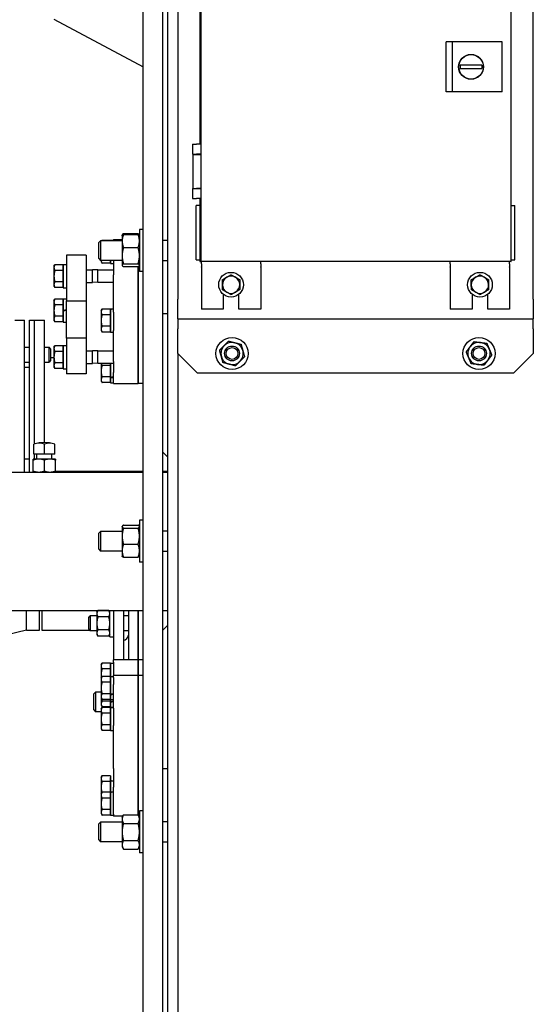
# Model space of a CAD drawing. Header units: inches. Extents: x 5 to 1128, y -85 to 748.
# Tile 274 of 656: x 375 to 388, y 212 to 237. Entities that reach past the tile are written whole.
import ezdxf

# ---------------------------------------------------------------- set-up
doc = ezdxf.new("R2010")
doc.units = ezdxf.units.IN
doc.header["$LTSCALE"] = 32
doc.header["$MEASUREMENT"] = 0
doc.layers.add('Visible (ANSI)', color=7, linetype='Continuous', lineweight=30)

msp = doc.modelspace()

# ---------------------------------------------------------------- linework, layer by layer
at = {"layer": 'Visible (ANSI)'}
for p, q in [((378.78063, 194.29617), (378.78063, 253.79617)), ((378.15563, 207.04617), (378.15563, 242.16095)), ((379.03063, 241.92117), (379.03063, 230.17117)), ((388.03063, 230.17117), (388.03063, 241.92117)), ((378.65563, 207.04617), (378.65563, 241.77468)), ((379.6273, 231.12605), (379.6273, 240.96857)), ((387.46194, 240.96857), (387.46194, 231.12605)), ((387.46725, 231.12605), (387.46725, 240.96857)), ((379.59323, 238.004), (379.59323, 234.09062)), ((375.89481, 237.25304), (378.15563, 236.04617)), ((385.9836, 236.67723), (385.82612, 236.67723)), ((385.82612, 235.41739), (385.82612, 236.67723)), ((387.24344, 236.67723), (385.9836, 236.67723)), ((385.9836, 235.41739), (385.9836, 236.67723)), ((387.24344, 235.41739), (387.24344, 236.67723)), ((386.18045, 236.08668), (386.18045, 236.00794)), ((386.73163, 236.08668), (386.18045, 236.08668)), ((386.18045, 236.00794), (386.73163, 236.00794)), ((386.73163, 236.08668), (386.73163, 236.00794)), ((385.9836, 235.41739), (385.82612, 235.41739)), ((387.24344, 235.41739), (385.9836, 235.41739)), ((379.40525, 234.09062), (379.50969, 234.09062)), ((379.40525, 234.09062), (379.40525, 233.83668)), ((379.6273, 234.09062), (379.50969, 234.09062)), ((379.40525, 233.83668), (379.50969, 233.83668)), ((379.41588, 233.82979), (379.62337, 233.82979)), ((379.41588, 233.82979), (379.41588, 232.97349)), ((379.46214, 233.83668), (379.46214, 233.82979)), ((379.6273, 233.83668), (379.50969, 233.83668)), ((379.58458, 233.83668), (379.58458, 233.82979)), ((379.6273, 233.82979), (379.62337, 233.82979)), ((379.62337, 232.97349), (379.62337, 233.82979)), ((379.40525, 232.9666), (379.50969, 232.9666)), ((379.40525, 232.9666), (379.40525, 232.71267)), ((379.41588, 232.97349), (379.62337, 232.97349)), ((379.46214, 232.97349), (379.46214, 232.9666)), ((379.6273, 232.9666), (379.50969, 232.9666)), ((379.58458, 232.97349), (379.58458, 232.9666)), ((379.6273, 232.97349), (379.62337, 232.97349)), ((379.40525, 232.71267), (379.50969, 232.71267)), ((379.6273, 232.71267), (379.50969, 232.71267)), ((379.59323, 232.71267), (379.59323, 231.12605)), ((379.59323, 232.53845), (379.49481, 232.53845)), ((379.49481, 232.40845), (379.49481, 232.53845)), ((379.49481, 231.29274), (379.49481, 232.40845)), ((387.46725, 232.53845), (387.56567, 232.53845)), ((387.56567, 232.40845), (387.56567, 232.53845)), ((387.56567, 231.29274), (387.56567, 232.40845)), ((378.06183, 231.93085), (378.06183, 230.86835)), ((378.15563, 231.93085), (378.06183, 231.93085)), ((377.11187, 231.6496), (377.11496, 231.65495)), ((377.32763, 231.65495), (377.11496, 231.65495)), ((377.32763, 231.6496), (377.32763, 231.65927)), ((377.32763, 231.65927), (377.40563, 231.65927)), ((377.32763, 231.65495), (377.32763, 231.6496)), ((377.40563, 231.67877), (377.40563, 231.65547)), ((377.40563, 231.67877), (377.62383, 231.67877)), ((377.40563, 231.6496), (377.40563, 231.65547)), ((377.62383, 231.7746), (377.62717, 231.78039)), ((377.62383, 231.7746), (377.62383, 231.64065)), ((377.62717, 231.78039), (377.65733, 231.83262)), ((377.65733, 231.83262), (378.02834, 231.83262)), ((377.65733, 231.8065), (378.02834, 231.8065)), ((378.05849, 231.78039), (378.02834, 231.83262)), ((378.06183, 231.7746), (378.05849, 231.78039)), ((378.78063, 231.6571), (378.65563, 231.6571)), ((377.03063, 231.60241), (377.07641, 231.6496)), ((377.03063, 231.19679), (377.03063, 231.60241)), ((377.07641, 231.6496), (377.07641, 231.1496)), ((377.62383, 231.6496), (377.07641, 231.6496)), ((377.62383, 231.64065), (377.62383, 231.27135)), ((377.65733, 231.47479), (378.02834, 231.47479)), ((376.21167, 231.28023), (376.21167, 230.12722)), ((376.71167, 231.28023), (376.21167, 231.28023)), ((376.71167, 231.28023), (376.71167, 230.12722)), ((377.03063, 231.19679), (377.07641, 231.1496)), ((377.62383, 231.27135), (377.62383, 231.0303)), ((379.49481, 231.16274), (379.49481, 231.29274)), ((379.49481, 231.16274), (379.59323, 231.16274)), ((387.46725, 231.16274), (387.56567, 231.16274)), ((387.56567, 231.16274), (387.56567, 231.29274)), ((375.89866, 231.00298), (375.92023, 231.04033)), ((375.89866, 231.00298), (375.89866, 230.96847)), ((375.89866, 230.96847), (375.89866, 230.75097)), ((376.13366, 231.04164), (375.92099, 231.04164)), ((376.13366, 231.04164), (376.13366, 230.96847)), ((376.13366, 231.00298), (376.13367, 231.00298)), ((376.13366, 230.96847), (376.13366, 230.8953)), ((376.13367, 230.45998), (376.13367, 231.04598)), ((376.13367, 231.04598), (376.21167, 231.04598)), ((376.71167, 230.91498), (376.86977, 230.91498)), ((376.86977, 230.59098), (376.86977, 230.91498)), ((377.00867, 230.90923), (376.86977, 230.91498)), ((377.00867, 230.59673), (377.00867, 230.90923)), ((377.00867, 230.90923), (377.40563, 230.90923)), ((377.62383, 231.1496), (377.07641, 231.1496)), ((377.09263, 231.1496), (377.09263, 231.11627)), ((377.09263, 231.11627), (377.11496, 231.0776)), ((377.32763, 231.0776), (377.11496, 231.0776)), ((377.32763, 231.1496), (377.32763, 231.0776)), ((377.32763, 231.07327), (377.32763, 231.1496)), ((377.32763, 231.11627), (377.32763, 231.11627)), ((377.32763, 231.07327), (377.40563, 231.07327)), ((377.40563, 231.1496), (377.40563, 230.78913)), ((377.62383, 231.0303), (377.62383, 231.0246)), ((377.62383, 231.0246), (377.62717, 231.01882)), ((377.65733, 231.0679), (378.02834, 231.0679)), ((377.65733, 230.9927), (378.02834, 230.9927)), ((378.03063, 230.9941), (378.03063, 230.78913)), ((378.03063, 230.78913), (378.03063, 230.9941)), ((378.06183, 231.0246), (378.05849, 231.01882)), ((378.78063, 231.1421), (378.65563, 231.1421)), ((379.59323, 231.12605), (379.61769, 231.12605)), ((379.6273, 231.13566), (379.61769, 231.12605)), ((379.6273, 231.12605), (379.61769, 231.12605)), ((387.46194, 231.12605), (379.6273, 231.12605)), ((379.63063, 231.06217), (379.63063, 231.12605)), ((379.63063, 231.06217), (379.63063, 230.98787)), ((379.63063, 230.97848), (379.63063, 230.98787)), ((379.63063, 230.97848), (379.63063, 229.91345)), ((381.13063, 231.06217), (381.13063, 231.12605)), ((381.13063, 231.06217), (381.13063, 230.98787)), ((381.13063, 230.97848), (381.13063, 230.98787)), ((381.13063, 230.97848), (381.13063, 229.91345)), ((385.92985, 231.06217), (385.92985, 231.12605)), ((385.92985, 231.06217), (385.92985, 230.98787)), ((385.92985, 230.97848), (385.92985, 230.98787)), ((385.92985, 230.97848), (385.92985, 229.91345)), ((387.42985, 231.06217), (387.42985, 231.12605)), ((387.42985, 231.06217), (387.42985, 230.98787)), ((387.42985, 230.97848), (387.42985, 230.98787)), ((387.42985, 230.97848), (387.42985, 229.91345)), ((387.46194, 231.12605), (387.46725, 231.12605)), ((375.89866, 230.75097), (375.89866, 230.53547)), ((376.13366, 230.8953), (375.92099, 230.8953)), ((376.13366, 230.8953), (376.13366, 230.75097)), ((376.13366, 230.75097), (376.13366, 230.60664)), ((377.40563, 229.8379), (377.40563, 230.78913)), ((378.03063, 229.8379), (378.03063, 230.78913)), ((378.03063, 230.78913), (378.03063, 229.8379)), ((378.15563, 230.86835), (378.06183, 230.86835)), ((375.89866, 230.53547), (375.89866, 230.50298)), ((375.89866, 230.50298), (375.92023, 230.46562)), ((376.13366, 230.60664), (375.92099, 230.60664)), ((376.13366, 230.46431), (375.92099, 230.46431)), ((376.13366, 230.60664), (376.13366, 230.53547)), ((376.13366, 230.53547), (376.13366, 230.46431)), ((376.13366, 230.50298), (376.13367, 230.50298)), ((376.13367, 230.45998), (376.21167, 230.45998)), ((376.71167, 230.59098), (376.86977, 230.59098)), ((377.00867, 230.59673), (376.86977, 230.59098)), ((377.00867, 230.59673), (377.40563, 230.59673)), ((375.89866, 230.13373), (375.92023, 230.17108)), ((376.13366, 230.1724), (375.92099, 230.1724)), ((376.13366, 230.1724), (376.13366, 230.09923)), ((376.13367, 229.88615), (376.13367, 230.17673)), ((376.13367, 230.17673), (376.21167, 230.17673)), ((379.03063, 229.67117), (379.03063, 230.17117)), ((380.18378, 230.29346), (380.18378, 229.91345)), ((380.57748, 229.91345), (380.57748, 230.29346)), ((386.483, 230.2941), (386.483, 229.91345)), ((386.8767, 229.91345), (386.8767, 230.29283)), ((388.03063, 230.17117), (388.03063, 229.67117)), ((375.89866, 230.13373), (375.89866, 230.09923)), ((375.89866, 230.09923), (375.89866, 229.88172)), ((376.13366, 230.02606), (375.92099, 230.02606)), ((376.13366, 230.13373), (376.13367, 230.13373)), ((376.13366, 230.09923), (376.13366, 230.02606)), ((376.13366, 230.02606), (376.13366, 229.88172)), ((376.21167, 229.18511), (376.21167, 230.12722)), ((376.21167, 230.12722), (376.71167, 230.12722)), ((376.71167, 230.12722), (376.71167, 229.18511)), ((377.09263, 229.87771), (377.11496, 229.91639)), ((377.32763, 229.91639), (377.11496, 229.91639)), ((377.32763, 229.92068), (377.32763, 229.92071)), ((377.32763, 229.92071), (377.35034, 229.92071)), ((377.32763, 229.91977), (377.32763, 229.92068)), ((377.32763, 229.33471), (377.32763, 229.91977)), ((377.32763, 229.91639), (377.32763, 229.84422)), ((380.18378, 229.91345), (379.63063, 229.91345)), ((381.13063, 229.91345), (380.57748, 229.91345)), ((386.483, 229.91345), (385.92985, 229.91345)), ((387.42985, 229.91345), (386.8767, 229.91345)), ((375.89866, 229.88172), (375.89866, 229.66623)), ((375.89866, 229.66623), (375.89866, 229.63373)), ((376.13366, 229.73739), (375.92099, 229.73739)), ((376.13366, 229.88172), (376.13366, 229.73739)), ((376.13366, 229.73739), (376.13366, 229.66623)), ((376.13366, 229.66623), (376.13366, 229.59507)), ((376.13367, 229.88521), (376.13367, 229.88615)), ((376.13367, 229.86664), (376.13367, 229.88521)), ((376.13367, 229.59073), (376.13367, 229.86664)), ((377.09263, 229.87771), (377.09263, 229.84422)), ((377.09263, 229.84422), (377.09263, 229.62771)), ((377.32763, 229.77205), (377.11496, 229.77205)), ((377.32763, 229.87771), (377.32763, 229.87771)), ((377.32763, 229.84422), (377.32763, 229.77205)), ((377.32763, 229.77205), (377.32763, 229.62771)), ((377.40563, 229.8379), (377.40563, 229.38056)), ((378.03063, 229.8379), (378.03063, 229.38056)), ((378.03063, 229.38056), (378.03063, 229.8379)), ((378.78063, 229.79617), (378.65563, 229.79617)), ((379.03063, 229.67117), (379.03063, 229.42117)), ((379.03063, 229.67117), (388.03063, 229.67117)), ((388.03063, 229.42117), (388.03063, 229.67117)), ((374.90563, 229.63511), (375.15563, 229.63511)), ((375.15563, 225.79617), (375.15563, 229.63511)), ((375.28063, 225.79617), (375.28063, 229.63511)), ((375.28063, 229.63511), (375.40563, 229.63511)), ((375.40563, 226.50832), (375.40563, 229.63511)), ((375.40563, 229.63511), (375.65563, 229.63511)), ((375.40563, 226.50832), (375.40563, 229.63511)), ((375.65563, 226.54217), (375.65563, 229.63511)), ((375.89866, 229.63373), (375.92023, 229.59638)), ((376.13366, 229.59507), (375.92099, 229.59507)), ((376.13366, 229.63373), (376.13367, 229.63373)), ((376.13367, 229.59073), (376.21167, 229.59073)), ((377.09263, 229.62771), (377.09263, 229.4112)), ((377.09263, 229.4112), (377.09263, 229.37771)), ((377.32763, 229.48337), (377.11496, 229.48337)), ((377.32763, 229.62771), (377.32763, 229.48337)), ((377.32763, 229.48337), (377.32763, 229.4112)), ((377.32763, 229.4112), (377.32763, 229.33904)), ((379.03063, 228.79617), (379.03063, 229.42117)), ((388.03063, 229.42117), (388.03063, 228.79617)), ((376.21167, 229.18511), (376.21167, 228.28023)), ((376.71167, 229.18511), (376.21167, 229.18511)), ((376.71167, 229.18511), (376.71167, 228.28023)), ((377.09263, 229.37771), (377.11496, 229.33904)), ((377.32763, 229.33904), (377.11496, 229.33904)), ((377.32763, 229.37771), (377.32763, 229.37771)), ((377.32763, 229.33471), (377.40563, 229.33471)), ((377.40563, 228.59391), (377.40563, 229.38056)), ((378.03063, 228.59391), (378.03063, 229.38056)), ((378.03063, 229.38056), (378.03063, 228.59391)), ((375.15563, 228.95213), (375.28063, 228.95213)), ((375.65563, 228.95213), (375.77447, 228.95213)), ((375.77447, 228.57713), (375.77447, 228.95213)), ((375.81163, 228.91379), (375.77447, 228.95213)), ((375.81163, 228.91379), (375.81163, 228.61547)), ((375.89866, 228.95399), (375.92023, 228.99135)), ((375.89866, 228.95399), (375.89866, 228.91949)), ((375.89866, 228.91949), (375.89866, 228.70199)), ((376.13366, 228.99266), (375.92099, 228.99266)), ((376.13366, 228.99266), (376.13366, 228.91949)), ((376.13366, 228.95399), (376.13367, 228.95399)), ((376.13366, 228.91949), (376.13366, 228.84632)), ((376.13367, 228.41099), (376.13367, 228.99699)), ((376.13367, 228.99699), (376.21167, 228.99699)), ((375.81163, 228.69761), (375.89866, 228.69761)), ((375.89866, 228.70199), (375.89866, 228.48649)), ((376.13366, 228.84632), (375.92099, 228.84632)), ((376.13366, 228.84632), (376.13366, 228.70199)), ((376.13366, 228.70199), (376.13366, 228.55765)), ((376.71167, 228.86599), (376.86977, 228.86599)), ((376.86977, 228.54199), (376.86977, 228.86599)), ((377.00867, 228.86024), (376.86977, 228.86599)), ((377.00867, 228.54774), (377.00867, 228.86024)), ((377.00867, 228.86024), (377.40563, 228.86024)), ((379.03063, 228.79617), (379.03063, 194.29617)), ((379.53063, 228.29617), (379.03063, 228.79617)), ((388.03063, 228.79617), (387.53063, 228.29617)), ((375.15563, 228.57713), (375.28063, 228.57713)), ((375.15563, 228.44761), (375.28063, 228.44761)), ((375.65563, 228.57713), (375.77447, 228.57713)), ((375.81163, 228.61547), (375.77447, 228.57713)), ((375.89866, 228.48649), (375.89866, 228.45399)), ((375.89866, 228.45399), (375.92023, 228.41664)), ((376.13366, 228.55765), (375.92099, 228.55765)), ((376.13366, 228.41533), (375.92099, 228.41533)), ((376.13366, 228.55765), (376.13366, 228.48649)), ((376.13366, 228.48649), (376.13366, 228.41533)), ((376.13366, 228.45399), (376.13367, 228.45399)), ((376.71167, 228.54199), (376.86977, 228.54199)), ((377.00867, 228.54774), (376.86977, 228.54199)), ((377.00867, 228.54774), (377.40563, 228.54774)), ((377.09263, 228.54774), (377.09263, 228.34672)), ((377.32763, 228.49106), (377.11496, 228.49106)), ((377.32763, 228.54774), (377.32763, 228.49106)), ((377.32763, 228.19676), (377.32763, 228.54774)), ((377.32763, 228.49106), (377.32763, 228.34672)), ((377.40563, 228.59391), (377.40563, 228.31449)), ((378.03063, 228.59391), (378.03063, 228.31449)), ((378.03063, 228.31449), (378.03063, 228.59391)), ((376.13367, 228.41099), (376.21167, 228.41099)), ((376.71167, 228.28023), (376.21167, 228.28023)), ((377.09263, 228.34672), (377.09263, 228.13021)), ((377.32763, 228.20238), (377.11496, 228.20238)), ((377.32763, 228.34672), (377.32763, 228.20238)), ((377.32763, 228.20238), (377.32763, 228.13021)), ((377.32763, 228.18034), (377.32763, 228.19676)), ((377.32763, 228.05372), (377.32763, 228.18034)), ((377.40563, 228.04135), (377.40563, 228.31449)), ((378.03063, 228.04135), (378.03063, 228.31449)), ((378.03063, 228.31449), (378.03063, 228.04135)), ((387.53063, 228.29617), (379.53063, 228.29617)), ((377.09263, 228.13021), (377.09263, 228.09672)), ((377.09263, 228.09672), (377.11496, 228.05804)), ((377.32763, 228.05804), (377.11496, 228.05804)), ((377.32763, 228.13021), (377.32763, 228.05804)), ((377.32763, 228.09672), (377.32763, 228.09672)), ((377.32763, 228.05372), (377.40563, 228.05372)), ((377.40563, 228.04135), (377.40563, 228.03422)), ((377.40563, 228.03422), (378.03063, 228.03422)), ((378.03063, 228.04135), (378.03063, 228.03422)), ((378.03063, 228.03422), (378.03063, 228.04135)), ((378.15563, 228.03422), (378.03063, 228.03422)), ((375.39047, 226.24917), (375.39047, 226.50399)), ((375.65563, 226.24917), (375.65563, 226.50399)), ((375.9208, 226.24917), (375.9208, 226.50399)), ((375.52305, 226.24917), (375.39047, 226.24917)), ((375.40563, 226.12417), (375.40563, 226.24917)), ((375.40563, 226.12417), (375.40563, 226.24917)), ((375.46813, 226.12417), (375.46813, 226.24917)), ((375.65563, 226.24917), (375.52305, 226.24917)), ((375.78822, 226.24917), (375.65563, 226.24917)), ((375.9208, 226.24917), (375.78822, 226.24917)), ((375.84313, 226.12417), (375.84313, 226.24917)), ((378.65563, 226.29617), (378.78063, 226.17117)), ((375.15563, 226.12988), (375.28063, 226.12988)), ((375.51488, 226.12417), (375.37413, 226.12417)), ((375.37413, 225.82131), (375.37413, 226.09903)), ((375.79638, 226.12417), (375.51488, 226.12417)), ((375.65563, 225.82131), (375.65563, 226.09903)), ((375.93713, 226.12417), (375.79638, 226.12417)), ((375.93713, 225.82131), (375.93713, 226.09903)), ((374.30208, 225.79617), (375.37413, 225.79617)), ((375.37413, 225.79617), (375.51488, 225.79617)), ((375.46813, 225.79254), (375.46813, 225.79617)), ((375.51488, 225.79617), (375.79638, 225.79617)), ((375.79638, 225.79617), (375.93713, 225.79617)), ((375.84313, 225.79254), (375.84313, 225.79617)), ((375.93713, 225.82261), (378.15563, 225.82261)), ((375.93713, 225.79617), (378.15563, 225.79617)), ((377.40563, 225.82261), (377.40563, 225.79617)), ((377.65563, 225.82261), (377.65563, 225.79617)), ((377.78063, 225.82261), (377.78063, 225.79617)), ((378.03063, 225.82261), (378.03063, 225.79617)), ((378.03063, 225.79617), (378.03063, 225.82261)), ((378.65563, 225.82261), (378.78063, 225.82261)), ((378.65563, 225.79617), (378.78063, 225.79617)), ((377.65733, 224.45307), (378.02834, 224.45307)), ((378.06183, 224.57742), (378.06183, 223.51492)), ((378.15563, 224.57742), (378.06183, 224.57742)), ((377.03063, 224.24898), (377.07641, 224.29617)), ((377.03063, 223.84336), (377.03063, 224.24898)), ((377.07641, 224.29617), (377.07641, 223.79617)), ((377.62383, 224.29617), (377.07641, 224.29617)), ((377.62383, 224.42117), (377.62717, 224.42695)), ((377.62383, 224.42117), (377.62383, 224.41547)), ((377.62383, 224.41547), (377.62383, 224.17443)), ((377.65733, 224.37788), (378.02834, 224.37788)), ((378.06183, 224.42117), (378.05849, 224.42695)), ((378.78063, 224.30367), (378.65563, 224.30367)), ((377.62383, 224.17443), (377.62383, 223.80512)), ((377.65733, 223.97098), (378.02834, 223.97098)), ((377.03063, 223.84336), (377.07641, 223.79617)), ((377.62383, 223.79617), (377.07641, 223.79617)), ((377.62383, 223.80512), (377.62383, 223.67117)), ((378.78063, 223.78867), (378.65563, 223.78867)), ((377.62383, 223.67117), (377.62717, 223.66538)), ((377.65733, 223.63927), (378.02834, 223.63927)), ((378.06183, 223.67117), (378.05849, 223.66538)), ((378.15563, 223.51492), (378.06183, 223.51492)), ((374.30208, 222.29617), (378.15563, 222.29617)), ((375.20397, 221.79617), (375.20397, 222.29617)), ((375.53063, 221.79617), (375.53063, 222.29617)), ((375.59313, 222.29617), (375.59313, 221.79617)), ((376.98363, 222.25054), (377.00878, 222.29409)), ((376.98363, 222.25054), (376.98363, 222.21283)), ((376.98363, 222.21283), (376.98363, 221.96904)), ((377.28649, 222.29409), (377.00878, 222.29409)), ((377.31163, 222.25054), (377.28649, 222.29409)), ((377.31163, 221.62754), (377.31163, 222.29617)), ((377.40563, 222.29617), (377.40563, 221.04666)), ((377.65563, 222.29617), (377.65563, 221.04666)), ((377.78063, 222.29617), (377.78063, 221.04666)), ((378.03063, 222.29617), (378.03063, 221.04666)), ((378.03063, 221.04666), (378.03063, 222.29617)), ((378.65563, 222.29617), (378.78063, 222.29617)), ((376.78063, 222.1182), (376.81782, 222.15654)), ((376.78063, 221.81988), (376.78063, 222.1182)), ((376.81782, 222.15654), (376.81782, 221.78154)), ((376.98363, 222.15654), (376.81782, 222.15654)), ((376.98363, 221.96904), (376.98363, 221.72526)), ((377.28649, 222.13157), (377.00878, 222.13157)), ((377.78063, 222.15654), (377.65563, 222.15654)), ((375.20397, 221.79617), (374.15563, 221.54244)), ((375.20397, 221.79617), (375.53063, 221.79617)), ((375.59313, 221.79617), (376.80364, 221.79617)), ((376.78063, 221.81988), (376.81782, 221.78154)), ((376.98363, 221.78154), (376.81782, 221.78154)), ((376.98363, 221.72526), (376.98363, 221.68754)), ((376.98363, 221.68754), (377.00878, 221.644)), ((377.28649, 221.80652), (377.00878, 221.80652)), ((377.31163, 221.68754), (377.28649, 221.644)), ((377.78063, 221.78154), (377.65563, 221.78154)), ((378.78063, 221.92117), (378.65563, 221.79617)), ((377.28649, 221.644), (377.00878, 221.644)), ((377.31163, 221.62754), (377.40563, 221.62754)), ((377.09263, 220.92153), (377.11496, 220.96021)), ((377.32763, 220.96021), (377.11496, 220.96021)), ((377.32763, 220.62686), (377.32763, 220.96453)), ((377.32763, 220.96453), (377.40563, 220.96453)), ((377.32763, 220.96021), (377.32763, 220.88804)), ((377.40563, 221.04666), (377.40563, 221.04495)), ((378.03063, 221.04666), (377.40563, 221.04666)), ((377.40563, 220.98368), (377.40563, 221.04495)), ((377.40563, 220.98368), (377.40563, 220.64636)), ((378.03063, 221.04666), (378.03063, 221.04495)), ((378.15563, 221.04666), (378.03063, 221.04666)), ((378.03063, 221.04495), (378.03063, 221.04666)), ((378.03063, 220.98368), (378.03063, 221.04495)), ((378.03063, 221.04495), (378.03063, 220.98368)), ((378.03063, 220.98368), (378.03063, 220.64636)), ((378.03063, 220.64636), (378.03063, 220.98368)), ((377.09263, 220.92153), (377.09263, 220.88804)), ((377.09263, 220.88804), (377.09263, 220.67153)), ((377.32763, 220.81587), (377.11496, 220.81587)), ((377.32763, 220.92153), (377.32763, 220.92153)), ((377.32763, 220.88804), (377.32763, 220.81587)), ((377.32763, 220.81587), (377.32763, 220.67153)), ((377.09263, 220.67153), (377.09263, 220.58386)), ((377.09263, 220.58386), (377.11496, 220.62253)), ((377.09263, 220.58386), (377.09263, 220.55037)), ((377.09263, 220.55037), (377.09263, 220.33386)), ((377.32763, 220.62253), (377.11496, 220.62253)), ((377.32763, 220.4782), (377.11496, 220.4782)), ((377.32763, 220.67153), (377.32763, 220.62253)), ((377.32763, 220.18391), (377.32763, 220.62686)), ((377.32763, 220.62686), (377.40563, 220.62686)), ((377.32763, 220.62253), (377.32763, 220.55037)), ((377.32763, 220.58386), (377.32763, 220.58386)), ((377.32763, 220.55037), (377.32763, 220.4782)), ((377.32763, 220.4782), (377.32763, 220.33386)), ((377.40563, 220.64636), (377.40563, 220.64611)), ((378.03063, 220.64636), (377.40563, 220.64636)), ((377.40563, 220.59525), (377.40563, 220.64611)), ((377.40563, 220.59525), (377.40563, 220.42412)), ((378.03063, 220.64636), (378.03063, 220.64611)), ((378.15563, 220.64636), (378.03063, 220.64636)), ((378.03063, 220.64611), (378.03063, 220.64636)), ((378.03063, 220.59525), (378.03063, 220.64611)), ((378.03063, 220.64611), (378.03063, 220.59525)), ((378.03063, 220.59525), (378.03063, 220.42412)), ((378.03063, 220.42412), (378.03063, 220.59525)), ((376.90563, 220.18312), (376.95141, 220.23031)), ((376.95141, 220.23031), (376.95141, 219.73031)), ((377.09263, 220.23031), (376.95141, 220.23031)), ((377.09263, 220.33386), (377.09263, 220.11735)), ((377.32763, 220.33386), (377.32763, 220.18952)), ((377.40563, 219.82596), (377.40563, 220.42412)), ((378.03063, 219.82596), (378.03063, 220.42412)), ((378.03063, 220.42412), (378.03063, 219.82596)), ((376.90563, 219.77749), (376.90563, 220.18312)), ((377.09263, 220.11735), (377.09263, 220.08386)), ((377.09263, 220.08386), (377.09263, 219.92869)), ((377.09263, 220.08386), (377.11496, 220.04518)), ((377.32763, 220.18952), (377.11496, 220.18952)), ((377.32763, 220.04518), (377.11496, 220.04518)), ((377.32763, 220.00085), (377.11496, 220.00085)), ((377.32763, 220.18952), (377.32763, 220.11735)), ((377.32763, 220.16748), (377.32763, 220.18391)), ((377.32763, 220.04086), (377.32763, 220.16748)), ((377.32763, 220.11735), (377.32763, 220.04518)), ((377.32763, 220.08386), (377.32763, 220.08386)), ((377.32763, 220.04518), (377.32763, 220.00085)), ((377.32763, 219.99524), (377.32763, 220.04086)), ((377.32763, 220.04086), (377.40563, 220.04086)), ((377.32763, 220.00085), (377.32763, 219.92869)), ((377.32763, 219.97881), (377.32763, 219.99524)), ((377.32763, 219.85219), (377.32763, 219.97881)), ((376.90563, 219.77749), (376.95141, 219.73031)), ((377.09263, 219.73031), (376.95141, 219.73031)), ((377.09263, 219.92869), (377.09263, 219.89519)), ((377.09263, 219.89519), (377.11496, 219.85652)), ((377.09263, 219.79936), (377.11496, 219.83803)), ((377.09263, 219.79936), (377.09263, 219.76586)), ((377.09263, 219.76586), (377.09263, 219.54936)), ((377.32763, 219.85652), (377.11496, 219.85652)), ((377.32763, 219.83803), (377.11496, 219.83803)), ((377.32763, 219.92869), (377.32763, 219.85652)), ((377.32763, 219.89519), (377.32763, 219.89519)), ((377.32763, 219.85219), (377.40563, 219.85219)), ((377.32763, 219.25636), (377.32763, 219.84236)), ((377.32763, 219.84236), (377.40563, 219.84236)), ((377.32763, 219.83803), (377.32763, 219.76586)), ((377.32763, 219.79936), (377.32763, 219.79936)), ((377.32763, 219.76586), (377.32763, 219.69369)), ((377.40563, 219.82596), (377.40563, 219.38252)), ((378.03063, 219.82596), (378.03063, 219.38252)), ((378.03063, 219.38252), (378.03063, 219.82596)), ((377.09263, 219.54936), (377.09263, 219.33285)), ((377.32763, 219.69369), (377.11496, 219.69369)), ((377.32763, 219.69369), (377.32763, 219.54936)), ((377.32763, 219.54936), (377.32763, 219.40502)), ((377.09263, 219.33285), (377.09263, 219.29936)), ((377.09263, 219.29936), (377.11496, 219.26068)), ((377.32763, 219.40502), (377.11496, 219.40502)), ((377.32763, 219.26068), (377.11496, 219.26068)), ((377.32763, 219.40502), (377.32763, 219.33285)), ((377.32763, 219.33285), (377.32763, 219.26068)), ((377.32763, 219.29936), (377.32763, 219.29936)), ((377.32763, 219.25636), (377.40563, 219.25636)), ((377.40563, 218.2956), (377.40563, 219.38252)), ((378.03063, 218.2956), (378.03063, 219.38252)), ((378.03063, 219.38252), (378.03063, 218.2956)), ((377.40563, 218.2956), (377.40563, 217.82808)), ((378.03063, 218.2956), (378.03063, 217.82808)), ((378.03063, 217.82808), (378.03063, 218.2956)), ((378.65563, 218.29617), (378.78063, 218.29617)), ((377.09263, 218.07324), (377.11496, 218.11192)), ((377.09263, 218.07324), (377.09263, 218.03975)), ((377.09263, 218.03975), (377.09263, 217.82324)), ((377.32763, 218.11192), (377.11496, 218.11192)), ((377.32763, 217.96758), (377.11496, 217.96758)), ((377.32763, 218.11192), (377.32763, 218.03975)), ((377.32763, 217.69905), (377.32763, 218.07324)), ((377.32763, 218.07324), (377.32763, 218.07324)), ((377.32763, 218.03975), (377.32763, 217.96758)), ((377.32763, 217.96758), (377.32763, 217.82324)), ((377.35763, 217.98524), (377.40563, 217.98524)), ((377.09263, 217.82324), (377.09263, 217.65605)), ((377.32763, 217.82324), (377.32763, 217.69473)), ((377.40563, 217.14181), (377.40563, 217.82808)), ((378.03063, 217.14181), (378.03063, 217.82808)), ((378.03063, 217.82808), (378.03063, 217.14181)), ((377.09263, 217.65605), (377.11496, 217.69473)), ((377.09263, 217.65605), (377.09263, 217.62256)), ((377.09263, 217.62256), (377.09263, 217.40605)), ((377.32763, 217.69473), (377.11496, 217.69473)), ((377.32763, 217.55039), (377.11496, 217.55039)), ((377.32763, 217.69902), (377.32763, 217.69905)), ((377.32763, 217.69905), (377.35034, 217.69905)), ((377.32763, 217.69811), (377.32763, 217.69902)), ((377.32763, 217.11305), (377.32763, 217.69811)), ((377.32763, 217.69473), (377.32763, 217.62256)), ((377.32763, 217.65605), (377.32763, 217.65605)), ((377.32763, 217.62256), (377.32763, 217.55039)), ((377.32763, 217.55039), (377.32763, 217.40605)), ((377.09263, 217.40605), (377.09263, 217.18955)), ((377.32763, 217.26171), (377.11496, 217.26171)), ((377.32763, 217.40605), (377.32763, 217.26171)), ((377.32763, 217.26171), (377.32763, 217.18955)), ((378.06183, 217.22399), (378.06183, 216.16149)), ((378.15563, 217.22399), (378.06183, 217.22399)), ((377.09263, 217.18955), (377.09263, 217.15605)), ((377.09263, 217.15605), (377.11496, 217.11738)), ((377.32763, 217.11738), (377.11496, 217.11738)), ((377.32763, 217.18955), (377.32763, 217.11738)), ((377.32763, 217.15605), (377.32763, 217.15605)), ((377.32763, 217.11305), (377.40563, 217.11305)), ((377.40563, 217.14181), (377.40563, 217.09355)), ((377.63874, 217.09355), (377.40563, 217.09355)), ((377.62383, 217.06774), (377.65733, 217.12575)), ((377.62383, 217.06774), (377.62383, 217.0175)), ((377.62383, 217.0175), (377.62383, 216.69274)), ((377.65733, 217.12575), (378.02834, 217.12575)), ((378.06183, 217.06774), (378.02834, 217.12575)), ((378.03063, 217.14181), (378.03063, 217.12178)), ((378.03063, 217.12178), (378.03063, 217.14181)), ((378.06183, 217.09355), (378.04693, 217.09355)), ((377.03063, 216.89555), (377.07641, 216.94274)), ((377.03063, 216.48992), (377.03063, 216.89555)), ((377.07641, 216.94274), (377.07641, 216.44274)), ((377.62383, 216.94274), (377.07641, 216.94274)), ((377.65733, 216.90924), (378.02834, 216.90924)), ((378.78063, 216.95024), (378.65563, 216.95024)), ((377.03063, 216.48992), (377.07641, 216.44274)), ((377.62383, 216.69274), (377.62383, 216.36798)), ((377.65733, 216.47623), (378.02834, 216.47623)), ((377.62383, 216.44274), (377.07641, 216.44274)), ((377.62383, 216.36798), (377.62383, 216.31774)), ((377.62383, 216.31774), (377.65733, 216.25972)), ((377.65733, 216.25972), (378.02834, 216.25972)), ((378.06183, 216.31774), (378.02834, 216.25972)), ((378.78063, 216.43524), (378.65563, 216.43524)), ((378.15563, 216.16149), (378.06183, 216.16149))]:
    msp.add_line(p, q, dxfattribs=at)
for centre, radius in [((386.45604, 236.04731), 0.31496), ((386.45604, 236.04731), 0.30906), ((380.38063, 230.53617), 0.3125), ((386.68063, 230.53617), 0.3125), ((380.40563, 228.79617), 0.40625), ((386.65563, 228.79617), 0.40625), ((380.40563, 228.79617), 0.1875), ((380.40563, 228.79617), 0.14916), ((386.65563, 228.79617), 0.1875), ((386.65563, 228.79617), 0.14916)]:
    msp.add_circle(centre, radius, dxfattribs=at)
for centre, radius, start, end in [((380.38063, 230.53617), 0.219, 120.259659, 180.259659), ((380.38063, 230.53617), 0.219, 60.259659, 120.259659), ((380.38063, 230.53617), 0.219, 0.259659, 60.259659), ((386.68063, 230.53617), 0.219, 120.259659, 180.259659), ((386.68063, 230.53617), 0.219, 60.259659, 120.259659), ((386.68063, 230.53617), 0.219, 0.259659, 60.259659), ((380.38063, 230.53617), 0.219, 180.259659, 240.259659), ((380.38063, 230.53617), 0.219, 300.259659, 0.259659), ((386.68063, 230.53617), 0.219, 180.259659, 240.259659), ((386.68063, 230.53617), 0.219, 300.259659, 0.259659), ((380.38063, 230.53617), 0.219, 240.259659, 300.259659), ((386.68063, 230.53617), 0.219, 240.259659, 300.259659), ((380.40563, 228.79617), 0.2815, 135.569843, 195.569843), ((380.40563, 228.79617), 0.2815, 75.569843, 135.569843), ((380.40563, 228.79617), 0.2815, 15.569843, 75.569843), ((386.65563, 228.79617), 0.2815, 142.841499, 202.841499), ((386.65563, 228.79617), 0.2815, 82.841499, 142.841499), ((386.65563, 228.79617), 0.2815, 22.841499, 82.841499), ((380.40563, 228.79617), 0.2815, 195.569843, 255.569843), ((380.40563, 228.79617), 0.2815, 315.569843, 15.569843), ((386.65563, 228.79617), 0.2815, 202.841499, 262.841499), ((386.65563, 228.79617), 0.2815, 322.841499, 22.841499), ((380.40563, 228.79617), 0.2815, 255.569843, 315.569843), ((386.65563, 228.79617), 0.2815, 262.841499, 322.841499), ((375.65563, 225.60217), 0.94, 73.61499, 106.38501), ((377.65563, 221.67117), 0.125, 270, 0), ((377.35763, 218.01524), 0.03, 180, 270)]:
    msp.add_arc(centre, radius, start, end, dxfattribs=at)
for centre, major_axis, ratio, start_param, end_param in [((377.35034, 229.62771), (1.66169, 0), 0.17632698, 1.53751373, 1.58446059), ((377.46093, 229.62771), (1.66169, 0), 0.17632698, 1.60407892, 1.65109934), ((376.15637, 229.88373), (1.66169, 0.29293), 0.00374894, 1.53685284, 1.5837997), ((376.26696, 229.88373), (1.66169, 0.29293), 0.00374894, 1.60341803, 1.65043845), ((377.35034, 228.34672), (1.66154, 0.25566), 0.08613948, 4.68547102, 4.73241788), ((377.46093, 228.34672), (1.66154, 0.25566), 0.08613948, 4.61883227, 4.66585269), ((375.52305, 225.60217), (0, 0.92111), 0.70710678, 6.07819391, 6.4881767), ((375.78822, 225.60217), (0, 0.92111), 0.70710678, 6.07819391, 6.4881767), ((377.35034, 220.33386), (1.66154, 0.25566), 0.08613948, 4.68547102, 4.73241788), ((377.46093, 220.33386), (1.66154, 0.25566), 0.08613948, 4.61883227, 4.66585269), ((377.35034, 220.14519), (1.66154, 0.25566), 0.08613948, 4.68547102, 4.73241788), ((377.46093, 220.14519), (1.66154, 0.25566), 0.08613948, 4.61883227, 4.66585269), ((377.35034, 217.40605), (1.66169, 0), 0.17632698, 1.53751373, 1.58446059), ((377.46093, 217.40605), (1.66169, 0), 0.17632698, 1.60407892, 1.65109934)]:
    msp.add_ellipse(centre, major_axis=major_axis, ratio=ratio, start_param=start_param, end_param=end_param, dxfattribs=at)
for points, weights in [([(377.11496, 231.65495), (377.1134, 231.65225), (377.11196, 231.6496)], [1, 1.0025562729, 1.00476821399]), ([(377.65733, 231.8065), (377.62383, 231.71762), (377.62383, 231.64065)], [1, 1.0379548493, 1]), ([(377.62717, 231.78039), (377.63423, 231.79261), (377.65733, 231.8065)], [1.01647331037, 1.02587101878, 1]), ([(377.65733, 231.83262), (377.64531, 231.81179), (377.63773, 231.79261)], [1, 1.01329823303, 1.01727786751]), ([(378.04794, 231.79261), (378.04036, 231.81179), (378.02834, 231.83262)], [1.01727786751, 1.01329823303, 1]), ([(378.06183, 231.64065), (378.06183, 231.71762), (378.02834, 231.8065)], [1, 1.0379548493, 1]), ([(378.02834, 231.8065), (378.05144, 231.79261), (378.05849, 231.78039)], [1, 1.02587101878, 1.01647331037]), ([(377.62383, 231.64065), (377.62383, 231.56368), (377.65733, 231.47479)], [1, 1.0379548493, 1]), ([(377.65733, 231.47479), (377.62383, 231.36577), (377.62383, 231.27135)], [1, 1.0379548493, 1]), ([(378.02834, 231.47479), (378.06183, 231.56368), (378.06183, 231.64065)], [1, 1.0379548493, 1]), ([(378.06183, 231.27135), (378.06183, 231.36577), (378.02834, 231.47479)], [1, 1.0379548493, 1]), ([(377.62383, 231.27135), (377.62383, 231.17692), (377.65733, 231.0679)], [1, 1.0379548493, 1]), ([(378.02834, 231.0679), (378.06183, 231.17692), (378.06183, 231.27135)], [1, 1.0379548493, 1]), ([(375.92099, 231.04164), (375.89866, 231.00243), (375.89866, 230.96847)], [1, 1.0379548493, 1]), ([(375.89866, 230.96847), (375.89866, 230.93451), (375.92099, 230.8953)], [1, 1.0379548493, 1]), ([(375.92023, 231.04033), (375.92061, 231.04098), (375.92099, 231.04164)], [1.0012420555, 1.00063153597, 1]), ([(377.09263, 231.1496), (377.09268, 231.11618), (377.11496, 231.0776)], [1.00017810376, 1.0378655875, 1]), ([(377.65733, 231.0679), (377.62383, 231.04775), (377.62383, 231.0303)], [1, 1.0379548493, 1]), ([(377.62383, 231.0303), (377.62383, 231.01285), (377.65733, 230.9927)], [1, 1.0379548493, 1]), ([(378.06183, 231.0303), (378.06183, 231.04775), (378.02834, 231.0679)], [1, 1.0379548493, 1]), ([(378.02834, 230.9927), (378.06183, 231.01285), (378.06183, 231.0303)], [1, 1.0379548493, 1]), ([(375.92099, 230.8953), (375.89866, 230.81795), (375.89866, 230.75097)], [1, 1.0379548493, 1]), ([(375.89866, 230.75097), (375.89866, 230.68398), (375.92099, 230.60664)], [1, 1.0379548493, 1]), ([(380.16106, 230.66162), (380.21959, 230.69576), (380.27027, 230.72533)], [1, 1.0379548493, 1]), ([(380.16164, 230.53518), (380.16137, 230.59386), (380.16106, 230.66162)], [1, 1.0379548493, 1]), ([(380.27027, 230.72533), (380.32096, 230.7549), (380.37949, 230.78905)], [1, 1.0379548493, 1]), ([(380.37949, 230.78905), (380.43832, 230.75543), (380.48927, 230.72632)], [1, 1.0379548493, 1]), ([(380.48927, 230.72632), (380.54022, 230.69721), (380.59906, 230.6636)], [1, 1.0379548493, 1]), ([(380.59906, 230.6636), (380.59936, 230.59584), (380.59963, 230.53716)], [1, 1.0379548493, 1]), ([(386.46106, 230.66162), (386.51959, 230.69576), (386.57027, 230.72533)], [1, 1.0379548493, 1]), ([(386.46164, 230.53518), (386.46137, 230.59386), (386.46106, 230.66162)], [1, 1.0379548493, 1]), ([(386.57027, 230.72533), (386.62096, 230.7549), (386.67949, 230.78905)], [1, 1.0379548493, 1]), ([(386.67949, 230.78905), (386.73832, 230.75543), (386.78927, 230.72632)], [1, 1.0379548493, 1]), ([(386.78927, 230.72632), (386.84022, 230.69721), (386.89906, 230.6636)], [1, 1.0379548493, 1]), ([(386.89906, 230.6636), (386.89936, 230.59584), (386.89963, 230.53716)], [1, 1.0379548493, 1]), ([(375.92099, 230.60664), (375.89866, 230.5685), (375.89866, 230.53547)], [1, 1.0379548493, 1]), ([(375.89866, 230.53547), (375.89866, 230.50245), (375.92099, 230.46431)], [1, 1.0379548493, 1]), ([(380.16221, 230.40874), (380.1619, 230.4765), (380.16164, 230.53518)], [1, 1.0379548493, 1]), ([(380.27199, 230.34602), (380.22104, 230.37513), (380.16221, 230.40874)], [1, 1.0379548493, 1]), ([(380.6002, 230.41072), (380.54168, 230.37658), (380.49099, 230.34701)], [1, 1.0379548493, 1]), ([(380.59963, 230.53716), (380.5999, 230.47848), (380.6002, 230.41072)], [1, 1.0379548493, 1]), ([(386.46221, 230.40874), (386.4619, 230.4765), (386.46164, 230.53518)], [1, 1.0379548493, 1]), ([(386.57199, 230.34602), (386.52104, 230.37513), (386.46221, 230.40874)], [1, 1.0379548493, 1]), ([(386.9002, 230.41072), (386.84168, 230.37658), (386.79099, 230.34701)], [1, 1.0379548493, 1]), ([(386.89963, 230.53716), (386.8999, 230.47848), (386.9002, 230.41072)], [1, 1.0379548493, 1]), ([(375.92099, 230.1724), (375.89866, 230.13319), (375.89866, 230.09923)], [1, 1.0379548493, 1]), ([(375.92023, 230.17108), (375.92061, 230.17174), (375.92099, 230.1724)], [1.0012420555, 1.00063153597, 1]), ([(380.38178, 230.28329), (380.32295, 230.31691), (380.27199, 230.34602)], [1, 1.0379548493, 1]), ([(380.49099, 230.34701), (380.44031, 230.31744), (380.38178, 230.28329)], [1, 1.0379548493, 1]), ([(386.68178, 230.28329), (386.62295, 230.31691), (386.57199, 230.34602)], [1, 1.0379548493, 1]), ([(386.79099, 230.34701), (386.74031, 230.31744), (386.68178, 230.28329)], [1, 1.0379548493, 1]), ([(375.89866, 230.09923), (375.89866, 230.06527), (375.92099, 230.02606)], [1, 1.0379548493, 1]), ([(375.92099, 230.02606), (375.89866, 229.94871), (375.89866, 229.88172)], [1, 1.0379548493, 1]), ([(377.11496, 229.91639), (377.09263, 229.87771), (377.09263, 229.84422)], [1, 1.0379548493, 1]), ([(375.89866, 229.88172), (375.89866, 229.81474), (375.92099, 229.73739)], [1, 1.0379548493, 1]), ([(375.92099, 229.73739), (375.89866, 229.69926), (375.89866, 229.66623)], [1, 1.0379548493, 1]), ([(375.89866, 229.66623), (375.89866, 229.6332), (375.92099, 229.59507)], [1, 1.0379548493, 1]), ([(377.09263, 229.84422), (377.09263, 229.81072), (377.11496, 229.77205)], [1, 1.0379548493, 1]), ([(377.11496, 229.77205), (377.09263, 229.6947), (377.09263, 229.62771)], [1, 1.0379548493, 1]), ([(377.09263, 229.62771), (377.09263, 229.56072), (377.11496, 229.48337)], [1, 1.0379548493, 1]), ([(377.11496, 229.48337), (377.09263, 229.4447), (377.09263, 229.4112)], [1, 1.0379548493, 1]), ([(377.09263, 229.4112), (377.09263, 229.37771), (377.11496, 229.33904)], [1, 1.0379548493, 1]), ([(375.92099, 228.99266), (375.89866, 228.95345), (375.89866, 228.91949)], [1, 1.0379548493, 1]), ([(375.89866, 228.91949), (375.89866, 228.88553), (375.92099, 228.84632)], [1, 1.0379548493, 1]), ([(375.92023, 228.99135), (375.92061, 228.992), (375.92099, 228.99266)], [1.0012420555, 1.00063153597, 1]), ([(380.09084, 228.87717), (380.15181, 228.93937), (380.20461, 228.99323)], [1, 1.0379548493, 1]), ([(380.20461, 228.99323), (380.25741, 229.04709), (380.31839, 229.10929)], [1, 1.0379548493, 1]), ([(380.31839, 229.10929), (380.40273, 229.08759), (380.47578, 229.06879)], [1, 1.0379548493, 1]), ([(380.47578, 229.06879), (380.54883, 229.04999), (380.63318, 229.02829)], [1, 1.0379548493, 1]), ([(380.63318, 229.02829), (380.65656, 228.94439), (380.6768, 228.87173)], [1, 1.0379548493, 1]), ([(386.33312, 228.83668), (386.38573, 228.90609), (386.43129, 228.9662)], [1, 1.0379548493, 1]), ([(386.43129, 228.9662), (386.47685, 229.02632), (386.52945, 229.09573)], [1, 1.0379548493, 1]), ([(386.52945, 229.09573), (386.61587, 229.08487), (386.69071, 229.07548)], [1, 1.0379548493, 1]), ([(386.69071, 229.07548), (386.76555, 229.06608), (386.85197, 229.05522)], [1, 1.0379548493, 1]), ([(386.85197, 229.05522), (386.88578, 228.97496), (386.91506, 228.90544)], [1, 1.0379548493, 1]), ([(375.92099, 228.84632), (375.89866, 228.76897), (375.89866, 228.70199)], [1, 1.0379548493, 1]), ([(375.89866, 228.70199), (375.89866, 228.635), (375.92099, 228.55765)], [1, 1.0379548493, 1]), ([(380.13446, 228.72061), (380.11422, 228.79327), (380.09084, 228.87717)], [1, 1.0379548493, 1]), ([(380.17809, 228.56405), (380.15471, 228.64795), (380.13446, 228.72061)], [1, 1.0379548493, 1]), ([(380.72043, 228.71517), (380.65946, 228.65297), (380.60665, 228.59911)], [1, 1.0379548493, 1]), ([(380.6768, 228.87173), (380.69705, 228.79907), (380.72043, 228.71517)], [1, 1.0379548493, 1]), ([(386.39621, 228.6869), (386.36693, 228.75641), (386.33312, 228.83668)], [1, 1.0379548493, 1]), ([(386.4593, 228.53712), (386.42549, 228.61738), (386.39621, 228.6869)], [1, 1.0379548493, 1]), ([(386.97815, 228.75566), (386.92554, 228.68625), (386.87998, 228.62614)], [1, 1.0379548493, 1]), ([(386.91506, 228.90544), (386.94434, 228.83593), (386.97815, 228.75566)], [1, 1.0379548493, 1]), ([(375.92099, 228.55765), (375.89866, 228.51952), (375.89866, 228.48649)], [1, 1.0379548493, 1]), ([(375.89866, 228.48649), (375.89866, 228.45346), (375.92099, 228.41533)], [1, 1.0379548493, 1]), ([(377.11496, 228.49106), (377.09263, 228.41371), (377.09263, 228.34672)], [1, 1.0379548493, 1]), ([(377.09373, 228.54774), (377.09748, 228.52133), (377.11496, 228.49106)], [1.01318173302, 1.02946490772, 1]), ([(380.33548, 228.52355), (380.26244, 228.54235), (380.17809, 228.56405)], [1, 1.0379548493, 1]), ([(380.49288, 228.48305), (380.40853, 228.50475), (380.33548, 228.52355)], [1, 1.0379548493, 1]), ([(380.60665, 228.59911), (380.55385, 228.54525), (380.49288, 228.48305)], [1, 1.0379548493, 1]), ([(386.62055, 228.51686), (386.54571, 228.52626), (386.4593, 228.53712)], [1, 1.0379548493, 1]), ([(386.78181, 228.49661), (386.69539, 228.50746), (386.62055, 228.51686)], [1, 1.0379548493, 1]), ([(386.87998, 228.62614), (386.83442, 228.56602), (386.78181, 228.49661)], [1, 1.0379548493, 1]), ([(377.09263, 228.34672), (377.09263, 228.27973), (377.11496, 228.20238)], [1, 1.0379548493, 1]), ([(377.11496, 228.20238), (377.09263, 228.16371), (377.09263, 228.13021)], [1, 1.0379548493, 1]), ([(377.09263, 228.13021), (377.09263, 228.09672), (377.11496, 228.05804)], [1, 1.0379548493, 1]), ([(375.37413, 226.09903), (375.37413, 226.12417), (375.37413, 226.12417)], [1, 1.0379548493, 1]), ([(375.51488, 226.12417), (375.44956, 226.12417), (375.37413, 226.09903)], [1, 1.0379548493, 1]), ([(375.65563, 226.09903), (375.58021, 226.12417), (375.51488, 226.12417)], [1, 1.0379548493, 1]), ([(375.79638, 226.12417), (375.73106, 226.12417), (375.65563, 226.09903)], [1, 1.0379548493, 1]), ([(375.93713, 226.09903), (375.86171, 226.12417), (375.79638, 226.12417)], [1, 1.0379548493, 1]), ([(375.93713, 226.12417), (375.93713, 226.12417), (375.93713, 226.09903)], [1, 1.0379548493, 1]), ([(375.37413, 225.79617), (375.37413, 225.79617), (375.37413, 225.82131)], [1, 1.0379548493, 1]), ([(375.37413, 225.82131), (375.44956, 225.79617), (375.51488, 225.79617)], [1, 1.0379548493, 1]), ([(375.51488, 225.79617), (375.58021, 225.79617), (375.65563, 225.82131)], [1, 1.0379548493, 1]), ([(375.65563, 225.82131), (375.73106, 225.79617), (375.79638, 225.79617)], [1, 1.0379548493, 1]), ([(375.79638, 225.79617), (375.86171, 225.79617), (375.93713, 225.82131)], [1, 1.0379548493, 1]), ([(375.93713, 225.82131), (375.93713, 225.79617), (375.93713, 225.79617)], [1, 1.0379548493, 1]), ([(377.65733, 224.45307), (377.62383, 224.43292), (377.62383, 224.41547)], [1, 1.0379548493, 1]), ([(378.06183, 224.41547), (378.06183, 224.43292), (378.02834, 224.45307)], [1, 1.0379548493, 1]), ([(377.62383, 224.41547), (377.62383, 224.39802), (377.65733, 224.37788)], [1, 1.0379548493, 1]), ([(377.65733, 224.37788), (377.62383, 224.26885), (377.62383, 224.17443)], [1, 1.0379548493, 1]), ([(378.02834, 224.37788), (378.06183, 224.39802), (378.06183, 224.41547)], [1, 1.0379548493, 1]), ([(378.06183, 224.17443), (378.06183, 224.26885), (378.02834, 224.37788)], [1, 1.0379548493, 1]), ([(377.62383, 224.17443), (377.62383, 224.08001), (377.65733, 223.97098)], [1, 1.0379548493, 1]), ([(377.65733, 223.97098), (377.62383, 223.8821), (377.62383, 223.80512)], [1, 1.0379548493, 1]), ([(378.02834, 223.97098), (378.06183, 224.08001), (378.06183, 224.17443)], [1, 1.0379548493, 1]), ([(378.06183, 223.80512), (378.06183, 223.8821), (378.02834, 223.97098)], [1, 1.0379548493, 1]), ([(377.62383, 223.80512), (377.62383, 223.72815), (377.65733, 223.63927)], [1, 1.0379548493, 1]), ([(378.02834, 223.63927), (378.06183, 223.72815), (378.06183, 223.80512)], [1, 1.0379548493, 1]), ([(377.65733, 223.63927), (377.63423, 223.65317), (377.62717, 223.66538)], [1, 1.02587101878, 1.01647331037]), ([(378.05849, 223.66538), (378.05144, 223.65317), (378.02834, 223.63927)], [1.01647331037, 1.02587101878, 1]), ([(377.00878, 222.29409), (376.98363, 222.25054), (376.98363, 222.21283)], [1, 1.0379548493, 1]), ([(376.98363, 222.21283), (376.98363, 222.17512), (377.00878, 222.13157)], [1, 1.0379548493, 1]), ([(377.31163, 222.21283), (377.31163, 222.25054), (377.28649, 222.29409)], [1, 1.0379548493, 1]), ([(377.28649, 222.13157), (377.31163, 222.17512), (377.31163, 222.21283)], [1, 1.0379548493, 1]), ([(377.00878, 222.13157), (376.98363, 222.04447), (376.98363, 221.96904)], [1, 1.0379548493, 1]), ([(376.98363, 221.96904), (376.98363, 221.89362), (377.00878, 221.80652)], [1, 1.0379548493, 1]), ([(377.31163, 221.96904), (377.31163, 222.04447), (377.28649, 222.13157)], [1, 1.0379548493, 1]), ([(377.28649, 221.80652), (377.31163, 221.89362), (377.31163, 221.96904)], [1, 1.0379548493, 1]), ([(377.00878, 221.80652), (376.98363, 221.76297), (376.98363, 221.72526)], [1, 1.0379548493, 1]), ([(376.98363, 221.72526), (376.98363, 221.68754), (377.00878, 221.644)], [1, 1.0379548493, 1]), ([(377.31163, 221.72526), (377.31163, 221.76297), (377.28649, 221.80652)], [1, 1.0379548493, 1]), ([(377.28649, 221.644), (377.31163, 221.68754), (377.31163, 221.72526)], [1, 1.0379548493, 1]), ([(377.11496, 220.96021), (377.09263, 220.92153), (377.09263, 220.88804)], [1, 1.0379548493, 1]), ([(377.09263, 220.88804), (377.09263, 220.85455), (377.11496, 220.81587)], [1, 1.0379548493, 1]), ([(377.11496, 220.81587), (377.09263, 220.73852), (377.09263, 220.67153)], [1, 1.0379548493, 1]), ([(377.09263, 220.67153), (377.09263, 220.63424), (377.0992, 220.59524)], [1, 1.02078313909, 1.01880560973]), ([(377.11496, 220.62253), (377.09263, 220.58386), (377.09263, 220.55037)], [1, 1.0379548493, 1]), ([(377.09263, 220.55037), (377.09263, 220.51687), (377.11496, 220.4782)], [1, 1.0379548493, 1]), ([(377.11496, 220.4782), (377.09263, 220.40085), (377.09263, 220.33386)], [1, 1.0379548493, 1]), ([(377.09263, 220.33386), (377.09263, 220.26687), (377.11496, 220.18952)], [1, 1.0379548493, 1]), ([(377.11496, 220.18952), (377.09263, 220.15085), (377.09263, 220.11735)], [1, 1.0379548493, 1]), ([(377.09263, 220.11735), (377.09263, 220.08386), (377.11496, 220.04518)], [1, 1.0379548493, 1]), ([(377.11496, 220.00085), (377.09263, 219.96218), (377.09263, 219.92869)], [1, 1.0379548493, 1]), ([(377.09838, 220.07389), (377.10386, 220.03928), (377.11496, 220.00085)], [1.01896556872, 1.0185030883, 1]), ([(377.09263, 219.92869), (377.09263, 219.89519), (377.11496, 219.85652)], [1, 1.0379548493, 1]), ([(377.11496, 219.83803), (377.09263, 219.79936), (377.09263, 219.76586)], [1, 1.0379548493, 1]), ([(377.09263, 219.76586), (377.09263, 219.73237), (377.11496, 219.69369)], [1, 1.0379548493, 1]), ([(377.11496, 219.69369), (377.09263, 219.61634), (377.09263, 219.54936)], [1, 1.0379548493, 1]), ([(377.09263, 219.54936), (377.09263, 219.48237), (377.11496, 219.40502)], [1, 1.0379548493, 1]), ([(377.11496, 219.40502), (377.09263, 219.36634), (377.09263, 219.33285)], [1, 1.0379548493, 1]), ([(377.09263, 219.33285), (377.09263, 219.29936), (377.11496, 219.26068)], [1, 1.0379548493, 1]), ([(377.11496, 218.11192), (377.09263, 218.07324), (377.09263, 218.03975)], [1, 1.0379548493, 1]), ([(377.09263, 218.03975), (377.09263, 218.00626), (377.11496, 217.96758)], [1, 1.0379548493, 1]), ([(377.11496, 217.96758), (377.09263, 217.89023), (377.09263, 217.82324)], [1, 1.0379548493, 1]), ([(377.09263, 217.82324), (377.09263, 217.7606), (377.11197, 217.68955)], [1, 1.03540874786, 1.00475060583]), ([(377.11496, 217.69473), (377.09263, 217.65605), (377.09263, 217.62256)], [1, 1.0379548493, 1]), ([(377.09263, 217.62256), (377.09263, 217.58906), (377.11496, 217.55039)], [1, 1.0379548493, 1]), ([(377.11496, 217.55039), (377.09263, 217.47304), (377.09263, 217.40605)], [1, 1.0379548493, 1]), ([(377.09263, 217.40605), (377.09263, 217.33906), (377.11496, 217.26171)], [1, 1.0379548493, 1]), ([(377.11496, 217.26171), (377.09263, 217.22304), (377.09263, 217.18955)], [1, 1.0379548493, 1]), ([(377.09263, 217.18955), (377.09263, 217.15605), (377.11496, 217.11738)], [1, 1.0379548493, 1]), ([(377.65733, 217.12575), (377.62383, 217.06774), (377.62383, 217.0175)], [1, 1.0379548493, 1]), ([(377.62383, 217.0175), (377.62383, 216.96726), (377.65733, 216.90924)], [1, 1.0379548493, 1]), ([(378.06183, 217.0175), (378.06183, 217.06774), (378.02834, 217.12575)], [1, 1.0379548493, 1]), ([(378.02834, 216.90924), (378.06183, 216.96726), (378.06183, 217.0175)], [1, 1.0379548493, 1]), ([(377.65733, 216.90924), (377.62383, 216.79322), (377.62383, 216.69274)], [1, 1.0379548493, 1]), ([(378.06183, 216.69274), (378.06183, 216.79322), (378.02834, 216.90924)], [1, 1.0379548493, 1]), ([(377.62383, 216.69274), (377.62383, 216.59226), (377.65733, 216.47623)], [1, 1.0379548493, 1]), ([(377.65733, 216.47623), (377.62383, 216.41822), (377.62383, 216.36798)], [1, 1.0379548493, 1]), ([(378.02834, 216.47623), (378.06183, 216.59226), (378.06183, 216.69274)], [1, 1.0379548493, 1]), ([(378.06183, 216.36798), (378.06183, 216.41822), (378.02834, 216.47623)], [1, 1.0379548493, 1]), ([(377.62383, 216.36798), (377.62383, 216.31774), (377.65733, 216.25972)], [1, 1.0379548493, 1]), ([(378.02834, 216.25972), (378.06183, 216.31774), (378.06183, 216.36798)], [1, 1.0379548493, 1])]:
    msp.add_rational_spline(points, weights, degree=2, dxfattribs=at)
msp.add_open_spline([(375.87438, 225.79617), (375.87438, 225.79617), (375.86888, 225.79546), (375.84655, 225.79287), (375.82972, 225.79104), (375.79091, 225.7876), (375.76633, 225.78576), (375.71244, 225.78316), (375.68313, 225.78244), (375.62814, 225.78244), (375.59882, 225.78316), (375.54494, 225.78576), (375.52036, 225.7876), (375.48155, 225.79104), (375.46472, 225.79287), (375.44238, 225.79546), (375.43688, 225.79617), (375.43688, 225.79617)], degree=3, knots=[0.83812805, 0.83812805, 0.83812805, 0.83812805, 1.04765918, 1.04765918, 1.25719032, 1.25719032, 1.46672321, 1.46672321, 1.6762561, 1.6762561, 1.88578898, 1.88578898, 2.09532187, 2.09532187, 2.30485301, 2.30485301, 2.51438414, 2.51438414, 2.51438414, 2.51438414], dxfattribs=at)

doc.saveas('drawing.dxf')
